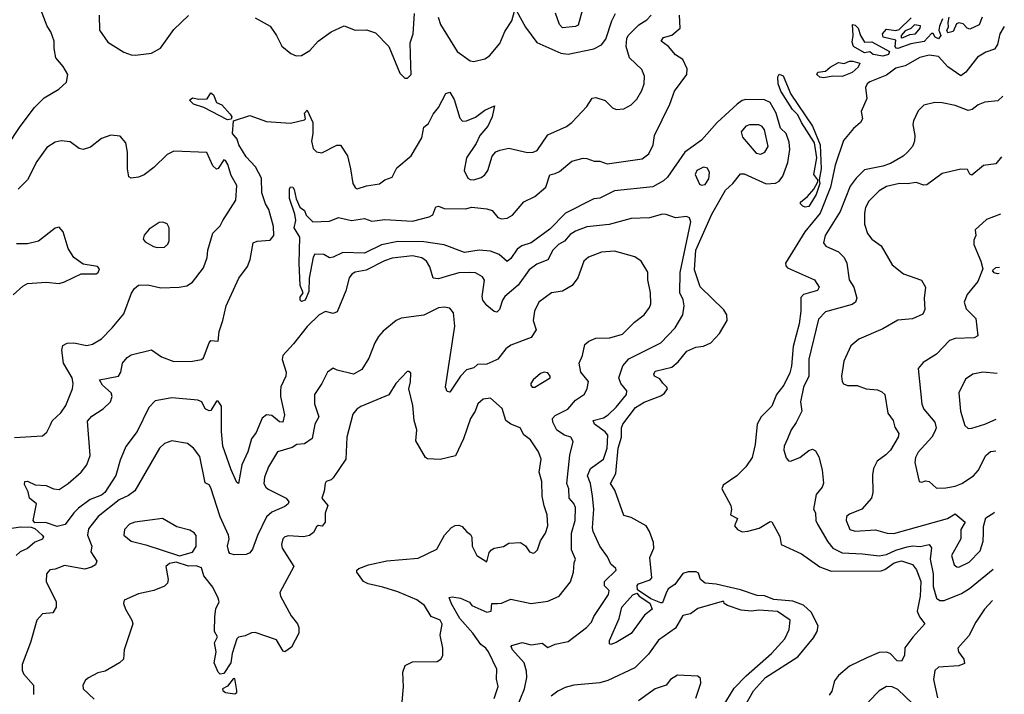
# Model space of a CAD drawing. Extents: x 1690054 to 1842981, y 782881 to 914114.
# Tile 512 of 656: x 1834713 to 1840030, y 800755 to 804401. Entities that reach past the tile are written whole.
import ezdxf

# ---------------------------------------------------------------- set-up
doc = ezdxf.new("R2010")
doc.units = 0

msp = doc.modelspace()

# ---------------------------------------------------------------- linework, layer by layer
at = {"layer": '0CON10XD'}
for points in [[(1834645, 803717.8), (1834716, 803824), (1834793, 803927), (1834845, 803978.4), (1834924.4, 804025), (1834966.2, 804063.8), (1834972.5, 804105), (1834947.8, 804147.8), (1834908.2, 804195), (1834898.9, 804245), (1834899.1, 804285), (1834880, 804335), (1834861.5, 804365), (1834807.7, 804507.7)], [(1836972.1, 804415), (1836985.5, 804375), (1837075, 804228.1), (1837145, 804178.1), (1837165, 804175.7), (1837225, 804189.4), (1837250.8, 804205), (1837305, 804272), (1837332.8, 804337.2), (1837370, 804395), (1837385, 804446.2)], [(1837395, 804448), (1837445, 804360), (1837505, 804277.5), (1837635, 804220), (1837675.7, 804214.3), (1837813.6, 804243.6), (1837855, 804264.4), (1837878.2, 804295), (1837910, 804395), (1837931.2, 804435)], [(1837752.7, 804455), (1837728, 804372), (1837715, 804364.5), (1837645, 804356.2), (1837628, 804375), (1837606.9, 804436.9)], [(1835255, 802020), (1835232.4, 801937.6), (1835171.9, 801845), (1835155, 801831.4), (1835092.9, 801807.1), (1835030.1, 801759.9), (1835004.5, 801735.5), (1834958.1, 801671.9), (1834915, 801661.2), (1834852.7, 801682.7), (1834795, 801681.2), (1834784.6, 801694.6), (1834802.5, 801785), (1834765.8, 801815), (1834758.3, 801848.3), (1834738.8, 801888.8), (1834740, 801905), (1834755, 801906.7), (1834797, 801887), (1834855, 801884), (1834895, 801864.4), (1834925, 801861.5), (1834975, 801894.5), (1835045, 801955.6), (1835076, 801995), (1835094, 802045), (1835079.1, 802230.9), (1835101.7, 802258.3), (1835163.1, 802296.9), (1835203.6, 802335), (1835212.5, 802365), (1835206.5, 802385), (1835160.6, 802425), (1835143.8, 802455), (1835245.8, 802475), (1835259.4, 802495), (1835267.8, 802545), (1835293.1, 802575), (1835315, 802589.6), (1835425, 802617.1), (1835479, 802579), (1835545, 802553.2), (1835645, 802554.7), (1835695, 802564.7), (1835705, 802572.5), (1835735, 802654), (1835745, 802666.2), (1835785, 802662.5), (1835789.6, 802715), (1835810.3, 802775), (1835827.8, 802855), (1835895.3, 803004.7), (1835943.6, 803066.4), (1835957.8, 803105), (1835974.2, 803195), (1835995, 803204.4), (1836065, 803210), (1836084.5, 803235), (1836083.2, 803283.2), (1836057.6, 803375), (1836039.7, 803405), (1836021.1, 803465), (1836018.2, 803545), (1835985.7, 803605), (1835935, 803660.4), (1835896.5, 803725), (1835886.9, 803755), (1835862, 803785), (1835866.7, 803853.3), (1835955, 803882.8), (1836045, 803850.6), (1836175, 803842.2), (1836250.3, 803859.7), (1836256.2, 803865), (1836251.2, 803895), (1836265, 803912.5), (1836295.6, 803845), (1836295.6, 803785), (1836287.8, 803745), (1836298, 803705), (1836315, 803687.5), (1836345, 803681.4), (1836425, 803723.3), (1836445, 803722.5), (1836483.3, 803665), (1836500, 803595), (1836511.4, 803515), (1836523.6, 803493.6), (1836535, 803487.1), (1836585, 803502.7), (1836655, 803514.4), (1836685, 803536), (1836725, 803550), (1836750.3, 803599.7), (1836826.7, 803665), (1836885, 803762.5), (1836895, 803820), (1836921.1, 803838.9), (1836945, 803890), (1836975, 803926.7), (1837015, 804001.2), (1837035, 804008.8), (1837058.6, 803968.6), (1837089.3, 803869.3), (1837105, 803852.9), (1837125, 803854.4), (1837175, 803873.3), (1837225, 803912.5), (1837277.5, 803935), (1837264.2, 803875), (1837241.4, 803825), (1837197.8, 803775), (1837178.6, 803731.4), (1837125.5, 803655), (1837112.7, 803585), (1837132.5, 803545), (1837145, 803537.1), (1837165, 803535.7), (1837205, 803548.6), (1837225, 803562), (1837240.6, 803585), (1837265, 803662.5), (1837285, 803686), (1837305, 803695.8), (1837355, 803706.5), (1837455, 803682.9), (1837485, 803684.5), (1837506.7, 803693.3), (1837565, 803778.6), (1837665, 803824.4), (1837694.2, 803845), (1837775, 803932), (1837805, 803977.1), (1837825, 803979.4), (1837873.9, 803963.9), (1837913.8, 803923.8), (1837934.6, 803914.6), (1837975, 803919.5), (1838015, 803940), (1838045, 803971.4), (1838072.3, 804017.7), (1838086.2, 804055), (1838087.7, 804095), (1838072.4, 804132.4), (1838006, 804195), (1837988.8, 804255), (1837991.5, 804298.5), (1837998.4, 804315), (1838057, 804373), (1838099.5, 804400.5), (1838123.8, 804425)], [(1835141.2, 804425), (1835143.3, 804345), (1835189.3, 804279.3), (1835275, 804225.7), (1835315, 804210), (1835338.3, 804208.3), (1835425, 804220.6), (1835473.8, 804246.2), (1835545, 804346.9), (1835625, 804424)], [(1835985, 804411.4), (1836065.7, 804365.7), (1836100, 804315), (1836128.3, 804258.3), (1836177.7, 804217.7), (1836205.7, 804205.7), (1836235, 804207.1), (1836279.2, 804235), (1836325, 804285.6), (1836394.6, 804335.4), (1836465, 804368), (1836525, 804344), (1836585, 804346.2), (1836635, 804330), (1836705.7, 804255.7), (1836765, 804112.5), (1836792.5, 804085), (1836807.5, 804085), (1836826.7, 804105), (1836826, 804154), (1836822, 804275), (1836837.1, 804325), (1836845.5, 804434.5)], [(1838202.4, 801297.6), (1838185, 801250), (1838175, 801248.5), (1838121.4, 801271.4), (1838049.4, 801319.4), (1838047.4, 801342.6), (1838055, 801352.1), (1838117.2, 801372.8), (1838126.4, 801383.6), (1838115.7, 801495), (1838136.8, 801545), (1838135.4, 801575), (1838114.4, 801635), (1838095.7, 801665), (1838015, 801710.8), (1837975, 801721.2), (1837927.8, 801857.8), (1837903.8, 801895), (1837932, 801948), (1837944.6, 802085), (1837962.2, 802145), (1837963.2, 802195), (1837970.7, 802215), (1838038.6, 802305), (1838085, 802333), (1838175, 802368.2), (1838195, 802382.9), (1838211.1, 802405), (1838208.6, 802415), (1838185.7, 802435.7), (1838169.7, 802459.7), (1838142, 802475), (1838137.1, 802485), (1838145, 802500.8), (1838235, 802522.2), (1838268.3, 802551.7), (1838315, 802608.8), (1838365, 802630.9), (1838405, 802637.1), (1838445.6, 802655), (1838491.5, 802705), (1838534.4, 802775), (1838531.1, 802805), (1838515, 802832), (1838387.4, 802957.4), (1838358, 803048), (1838365.1, 803155), (1838450.1, 803349.9), (1838525, 803479.1), (1838565, 803515.9), (1838605, 803567.4), (1838625, 803567.8), (1838744.2, 803514.2), (1838795, 803516.4), (1838815, 803527.8), (1838835, 803554.2), (1838860.9, 803629.1), (1838871.6, 803698.4), (1838869, 803739), (1838852.4, 803785), (1838821.3, 803815), (1838799, 803895), (1838765, 803952.5), (1838735, 803967.6), (1838635, 803968.9), (1838615, 803964.7), (1838587.5, 803945), (1838480, 803845), (1838395, 803748.9), (1838305, 803685.2), (1838210.9, 803549.1), (1838190.5, 803529.5), (1838132.6, 803497.4), (1837926, 803475), (1837845, 803435.3), (1837813.3, 803433.3), (1837660, 803355), (1837575, 803268.8), (1837475, 803195.4), (1837425, 803177.8), (1837399.8, 803160.2), (1837365, 803110), (1837345, 803094), (1837302.3, 803132.3), (1837255, 803150.6), (1837195, 803156), (1837115, 803142.2), (1837005, 803183.5), (1836895, 803200.7), (1836755, 803201.3), (1836666.1, 803183.9), (1836575, 803139.7), (1836457.6, 803142.4), (1836405, 803116.7), (1836385, 803113.3), (1836355, 803132.5), (1836307, 803133), (1836297.5, 803117.5), (1836276.4, 803003.6), (1836275, 802932), (1836255, 802885.6), (1836235, 802877.5), (1836227.5, 802885), (1836228.1, 802901.9), (1836243.8, 802925), (1836227.8, 802965), (1836222.5, 803085), (1836225.8, 803225.8), (1836195.8, 803275), (1836203.1, 803315), (1836198.9, 803348.9), (1836169.2, 803435), (1836168.9, 803485), (1836175, 803496.9), (1836187.5, 803495), (1836195, 803483.3), (1836205, 803433.3), (1836225, 803386.7), (1836250, 803370), (1836260, 803345), (1836295, 803307.5), (1836385, 803311.2), (1836435, 803332.5), (1836505, 803316), (1836575, 803325.6), (1836615, 803311.2), (1836685, 803321.4), (1836835, 803311.8), (1836925, 803335.8), (1836944.2, 803345.8), (1836960.5, 803389.5), (1836975, 803393.8), (1837005, 803380.8), (1837120.7, 803379.3), (1837155, 803386.7), (1837235, 803378.1), (1837265, 803369.2), (1837295, 803330.9), (1837315, 803324.6), (1837345, 803327.5), (1837374.5, 803345), (1837435, 803415.7), (1837494, 803446), (1837554.5, 803495), (1837575, 803563.1), (1837605, 803568.8), (1837628.9, 803581.1), (1837695, 803635.6), (1837755, 803652), (1837775, 803651.2), (1837815, 803636.2), (1837845, 803635.5), (1837885, 803621.5), (1838075, 803648.4), (1838110.4, 803675), (1838133.1, 803725), (1838140.6, 803775), (1838224.5, 803945), (1838248.9, 804015), (1838315.4, 804104.6), (1838317.8, 804135), (1838294.4, 804185), (1838255, 804210), (1838216.9, 804255), (1838177.5, 804285), (1838190, 804305), (1838235, 804317.5), (1838280, 804355), (1838275.5, 804425)], [(1839696.7, 804405), (1839680, 804365), (1839677.5, 804345), (1839687.5, 804315), (1839675, 804297.5), (1839657, 804307), (1839646.7, 804326.7), (1839636.7, 804326.7), (1839597.7, 804282.3), (1839525, 804271.1), (1839455, 804245.8), (1839446.2, 804246.2), (1839441.2, 804255), (1839445, 804290), (1839377, 804307), (1839372.5, 804325), (1839395, 804350), (1839445, 804342.5), (1839461.7, 804348.3), (1839528.3, 804411.7)], [(1839910, 804415), (1839895, 804373.3), (1839845, 804350), (1839830, 804355), (1839807.7, 804377.7), (1839785, 804383.8), (1839772.5, 804377.5), (1839755, 804337.5), (1839725, 804330), (1839720, 804345), (1839729.3, 804360.7), (1839726.7, 804385), (1839732.5, 804415)], [(1840030.5, 804364.1), (1840006.9, 804325), (1839993.7, 804266.3), (1839978.3, 804241.7), (1839931.4, 804225), (1839885, 804198.8), (1839822.7, 804117.3), (1839795, 804098.2), (1839725.7, 804145.7), (1839675, 804202.3), (1839625, 804209.8), (1839575, 804196.4), (1839495, 804150.5), (1839445, 804139.6), (1839395, 804100.5), (1839304.2, 804065), (1839289.4, 804055), (1839280.9, 804035), (1839287.1, 803975), (1839257.5, 803905), (1839263.8, 803865), (1839254.3, 803845.7), (1839216.6, 803813.4), (1839162.4, 803747.6), (1839116.9, 803615), (1839091.2, 803495), (1839035.7, 803354.3), (1838953.1, 803255), (1838849.4, 803085), (1838849.7, 803069.7), (1838859.8, 803059.8), (1839005.3, 802995.3), (1839030.6, 802955), (1839022, 802938), (1838945, 802915.4), (1838931, 802899), (1838931.2, 802825), (1838922.8, 802757.2), (1838889.4, 802635), (1838881.8, 802528.2), (1838872.8, 802492.8), (1838838.9, 802425), (1838800, 802375), (1838775, 802312.9), (1838717.5, 802255), (1838695.6, 802214.4), (1838685.3, 802105), (1838668.9, 802035), (1838635, 801984.6), (1838585.2, 801934.8), (1838511.9, 801885), (1838504.6, 801865), (1838553.6, 801775), (1838557.2, 801752.8), (1838551.2, 801725), (1838590, 801705), (1838572.9, 801665), (1838589.1, 801645), (1838615, 801632.9), (1838645, 801636.8), (1838707, 801653), (1838765, 801688), (1838775, 801686.2), (1838817.9, 801607.9), (1838826, 801565), (1838934.7, 801514.7), (1839034.4, 801444.4), (1839095, 801420), (1839365, 801422.5), (1839385, 801429.2), (1839435, 801464.8), (1839475, 801476.9), (1839535, 801456.7), (1839556.7, 801426.7), (1839578.9, 801365), (1839575.6, 801285.6), (1839559.7, 801205), (1839572.7, 801172.7), (1839601.4, 801135), (1839536.3, 801063.7), (1839493.6, 801006.4), (1839491.9, 800965), (1839475, 800934), (1839452.5, 800935), (1839414.7, 800974.7), (1839395, 800982.9), (1839355, 800980), (1839287.5, 800952.5), (1839195, 800906.7), (1839135, 800857.1), (1839113, 800827), (1839098.7, 800771.3), (1839085, 800750.8)], [(1839375, 804203.7), (1839322, 804212), (1839305, 804226.2), (1839275, 804222.5), (1839216, 804255), (1839209.1, 804279.1), (1839213.5, 804315), (1839210, 804375), (1839225, 804370.8), (1839241.9, 804355), (1839253.3, 804315), (1839275, 804278.8), (1839315, 804282), (1839409.6, 804229.6), (1839405, 804212.8), (1839375, 804203.7)], [(1839472.5, 804302.5), (1839485, 804303.8), (1839520, 804320), (1839550, 804325), (1839576.7, 804355), (1839577.5, 804367.5), (1839545, 804372.5), (1839525, 804352.5), (1839495, 804340), (1839472.5, 804315), (1839472.5, 804302.5)], [(1839055, 804086.2), (1839035, 804090.8), (1839017.5, 804105), (1839023, 804117), (1839065, 804122.5), (1839090, 804145), (1839135, 804170), (1839165, 804163.3), (1839195, 804177.5), (1839213, 804177), (1839250, 804165), (1839241.2, 804145), (1839208, 804115), (1839155, 804093.2), (1839104.2, 804095.8), (1839055, 804086.2)], [(1838955, 803387.5), (1838942.2, 803392.2), (1838930, 803405), (1838930, 803415), (1838967.5, 803445), (1839002.5, 803485), (1839022.5, 803525), (1839022.5, 803535), (1839001.4, 803565), (1839017.5, 803655), (1839006.2, 803735), (1838934.7, 803844.7), (1838915.8, 803885.8), (1838886.8, 803915), (1838823.8, 804013.8), (1838809.1, 804055), (1838807.7, 804092.3), (1838815, 804105.6), (1838836.8, 804096.8), (1838877.4, 803997.4), (1838995, 803825.6), (1839035.4, 803725), (1839041.5, 803595), (1839030, 803535), (1839033.3, 803515), (1839015, 803456), (1838975, 803390.8), (1838955, 803387.5)], [(1835835, 803860), (1835706.7, 803926.7), (1835651.2, 803945), (1835630, 803965), (1835645, 803978), (1835680.9, 803970.9), (1835725, 803972.5), (1835745, 804005.8), (1835758.6, 803995), (1835775, 803953.3), (1835805, 803941.2), (1835850.1, 803890.1), (1835857.5, 803875), (1835855, 803862.5), (1835835, 803860)], [(1840022.8, 803987.8), (1839995, 803962.2), (1839925, 803954.4), (1839889.7, 803940.3), (1839856.2, 803915), (1839835, 803910), (1839765, 803937.5), (1839695, 803950.9), (1839655, 803953.6), (1839595, 803938.1), (1839565, 803908), (1839539.5, 803855), (1839535.6, 803835), (1839547.1, 803775), (1839545.4, 803745), (1839534.6, 803715.4), (1839508.1, 803685), (1839485, 803663.8), (1839415, 803624.2), (1839375, 803609.7), (1839275, 803589.1), (1839229.5, 803545), (1839198.2, 803501.8), (1839143.1, 803365), (1839062.5, 803235), (1839054.4, 803195), (1839066.4, 803176.4), (1839135, 803145.5), (1839165.9, 803115.9), (1839180.5, 803085), (1839192.5, 802995), (1839218.4, 802955), (1839233.8, 802895), (1839226.5, 802875), (1839208.3, 802861.7), (1839065, 802822.5), (1839027.1, 802782.9), (1838975, 802566.7), (1838974.7, 802475), (1838946.1, 802415), (1838929.1, 802335), (1838936.1, 802285), (1838906.3, 802223.7), (1838880, 802185), (1838859.4, 802135), (1838841.4, 802095), (1838839.4, 802075), (1838852.1, 802032.1), (1838865, 802016.2), (1838875, 802014), (1838925.3, 802034.7), (1838975, 802071.8), (1838995, 802080), (1839010.9, 802070.9), (1839028.8, 802038.8), (1839047.3, 801967.3), (1839054.8, 801895.2), (1839046.4, 801873.6), (1839014.6, 801835), (1839000, 801755), (1839010.9, 801735), (1839012.2, 801695), (1839020.9, 801675), (1839078, 801578), (1839105, 801544.5), (1839155, 801518.8), (1839265, 801514.3), (1839355, 801503.3), (1839395, 801509.8), (1839445, 801533.1), (1839505, 801551.6), (1839535, 801556.6), (1839576.2, 801553.8), (1839625.3, 801565.3), (1839637, 801547), (1839630.9, 801485), (1839646.3, 801405), (1839646.9, 801336.9), (1839665, 801274.4), (1839682.1, 801262.1), (1839705, 801262.2), (1839799.7, 801300.3), (1839843, 801327), (1839970.8, 801431.1)], [(1838715, 803673.2), (1838736.9, 803685), (1838754.3, 803715), (1838735.8, 803805.8), (1838722.7, 803822.7), (1838705, 803832.5), (1838655, 803831.9), (1838633.8, 803825), (1838609.4, 803795), (1838615.6, 803765), (1838690.3, 803680.3), (1838715, 803673.2)], [(1834685, 802141.9), (1834835, 802152.5), (1834858.9, 802171.1), (1834878.3, 802211.7), (1834887.6, 802232.4), (1834935, 802276.4), (1834962.5, 802315), (1834998, 802405), (1835001.3, 802435), (1834995.4, 802465), (1834948.5, 802545), (1834940, 802615), (1834945, 802640), (1834968.3, 802651.7), (1835005, 802653.8), (1835075, 802640), (1835105, 802647.1), (1835153.8, 802676.2), (1835212.2, 802735), (1835275, 802810.8), (1835317.3, 802922.7), (1835332.6, 802947.4), (1835355, 802965.7), (1835405, 802968.1), (1835475, 802951.1), (1835574.4, 802955.6), (1835615, 802962.9), (1835645, 802981.4), (1835705, 803060), (1835724.7, 803115), (1835728.8, 803155), (1835755, 803246.2), (1835795, 803286.7), (1835810.4, 803315), (1835880.6, 803425), (1835885.6, 803505), (1835855, 803558), (1835837.4, 803617.4), (1835825, 803639.4), (1835815, 803643.3), (1835785, 803595.7), (1835775, 803592.5), (1835755, 803611.4), (1835723.1, 803683.1), (1835545, 803690), (1835508.7, 803671.3), (1835437.4, 803602.6), (1835385, 803562.5), (1835355, 803550), (1835313.9, 803543.9), (1835302.3, 803552.3), (1835294.2, 803595), (1835294.4, 803685), (1835285.4, 803735.4), (1835255, 803771.2), (1835205, 803776.2), (1835155, 803758.8), (1835095, 803712), (1835055, 803699.2), (1835034.3, 803704.3), (1834985, 803740), (1834935.7, 803745.7), (1834905, 803739.4), (1834859.5, 803710.5), (1834805.8, 803634.2), (1834754.3, 803535), (1834703.8, 803485)], [(1840016.1, 803658.7), (1839985, 803622.5), (1839917.8, 803612.2), (1839855, 803560), (1839845, 803566.2), (1839831.1, 803591.1), (1839795, 803592.2), (1839695, 803569.4), (1839611.7, 803508.3), (1839595, 803507.1), (1839555, 803521.4), (1839505, 803514.4), (1839463.8, 803516.2), (1839395, 803499.2), (1839354.7, 803475.3), (1839299.5, 803420.5), (1839281.1, 803385), (1839275.5, 803355), (1839275.5, 803295), (1839291.4, 803245), (1839315, 803214), (1839365, 803178), (1839424, 803075), (1839486.6, 803026.6), (1839583, 802993), (1839604.3, 802954.3), (1839597.8, 802895), (1839602.1, 802835), (1839590, 802810), (1839535, 802783.3), (1839455, 802777.5), (1839375, 802730), (1839245, 802674.2), (1839202.4, 802637.6), (1839162.9, 802555), (1839152, 802475), (1839154, 802445), (1839162.7, 802432.7), (1839183.1, 802423.1), (1839235, 802423.5), (1839285, 802406.5), (1839345, 802400.6), (1839369.8, 802389.8), (1839384.5, 802374.5), (1839401.9, 802275), (1839429.4, 802235), (1839439.3, 802199.3), (1839460.6, 802165), (1839456.7, 802145), (1839415.4, 802075), (1839390.6, 802049.4), (1839344.4, 802015), (1839324.6, 801975.4), (1839318.3, 801941.7), (1839321.1, 801845), (1839312.9, 801815), (1839260.6, 801755), (1839195, 801728.6), (1839178.5, 801715), (1839175.6, 801695), (1839196.2, 801646.2), (1839225, 801636.9), (1839335, 801643.8), (1839397.5, 801625), (1839434.5, 801624.5), (1839724.2, 801705.8), (1839765, 801730.6), (1839819.2, 801685), (1839795.5, 801645), (1839795.4, 801595), (1839744.5, 801505), (1839760, 801455), (1839773.2, 801443.2), (1839785, 801441.4), (1839841.2, 801468.8), (1839899.5, 801530.5), (1839917.1, 801582.9), (1839917.4, 801627.4), (1839918.3, 801661.7), (1839930.9, 801709.1), (1839973.8, 801735), (1839977.1, 801739.6)], [(1838395, 803506), (1838415, 803510), (1838435, 803540), (1838438.1, 803575), (1838427.9, 803597.9), (1838405, 803602.9), (1838370, 803585), (1838360, 803565), (1838385, 803511.2), (1838395, 803506)], [(1837391.8, 800668.2), (1837439.7, 800785), (1837452.5, 800845), (1837449.3, 800879.3), (1837437.8, 800925), (1837373.5, 800995), (1837366.7, 801013.3), (1837370.8, 801019.2), (1837425.8, 801034.2), (1837475, 801022.5), (1837535, 801031.1), (1837565, 801008.2), (1837604.1, 801025.9), (1837675, 801040.4), (1837774.4, 801115), (1837801.2, 801145), (1837813.3, 801175), (1837891.8, 801295), (1837896.4, 801316.4), (1837871.7, 801341.7), (1837870.9, 801365), (1837934.3, 801425), (1837932, 801435), (1837905, 801458), (1837887.7, 801497.7), (1837845.3, 801555.3), (1837809.6, 801635), (1837805.4, 801655), (1837812.9, 801755), (1837806.8, 801825), (1837795.9, 801895), (1837779.2, 801935), (1837795.2, 801974.8), (1837865.8, 802025), (1837885.5, 802084.5), (1837888.7, 802155), (1837875, 802172.8), (1837816.9, 802215), (1837809.2, 802235), (1837865, 802249.7), (1837890.4, 802265), (1837935, 802306.9), (1837989.4, 802375), (1837992.2, 802395), (1837958.8, 802435), (1837948.1, 802465), (1837970.4, 802529.6), (1838002.6, 802567.4), (1838175.6, 802655), (1838251.9, 802735), (1838293.8, 802805), (1838301.3, 802855), (1838296.8, 802886.8), (1838277.9, 802925), (1838280.5, 803035), (1838337.4, 803307.4), (1838330.5, 803330.5), (1838313.3, 803336.7), (1838255, 803329.1), (1838205, 803348.1), (1838185, 803349.4), (1838115, 803329.1), (1838015, 803326.4), (1837896.4, 803293.6), (1837775, 803280.6), (1837715, 803258.7), (1837685, 803239.3), (1837655, 803204.1), (1837623.5, 803185), (1837592.5, 803155), (1837565, 803103.3), (1837505, 803079.1), (1837465, 803049.5), (1837404.1, 802965.9), (1837333.6, 802905), (1837320.9, 802885), (1837304.6, 802835), (1837289.4, 802820.6), (1837275, 802823.1), (1837235, 802855.6), (1837214.8, 802885), (1837211.1, 802905), (1837222.6, 802992.6), (1837211.4, 803011.4), (1837175, 803032.2), (1837144.6, 803034.6), (1837085, 803033.2), (1837016.4, 803013.6), (1836975, 803001.1), (1836945, 803004.3), (1836927.1, 803065), (1836910.6, 803095), (1836885, 803112.9), (1836835, 803124), (1836725, 803111.5), (1836683.2, 803096.8), (1836583.7, 803046.3), (1836525, 803035.6), (1836506.2, 803025), (1836492, 803005), (1836473.3, 802935), (1836427.4, 802822.6), (1836405, 802812.5), (1836365, 802824.3), (1836329.2, 802805), (1836265, 802742.2), (1836191.9, 802648.1), (1836133.1, 802585), (1836130, 802565), (1836152.5, 802495), (1836150, 802475), (1836123.1, 802416.9), (1836120.4, 802395), (1836120.4, 802365), (1836143.3, 802265), (1836134.1, 802225.9), (1836115, 802227.8), (1836075, 802261.5), (1836045, 802264.4), (1836022.4, 802247.6), (1835990.3, 802169.7), (1835965.3, 802135), (1835945, 802066), (1835913.2, 801995), (1835895, 801893.8), (1835885, 801900), (1835855, 801968.8), (1835809.5, 802095), (1835802, 802175), (1835801.9, 802311.9), (1835785, 802339.5), (1835775, 802338.9), (1835745, 802289.4), (1835735, 802286.7), (1835715, 802298.1), (1835695.9, 802335.9), (1835675, 802344.7), (1835535, 802357.6), (1835445, 802341.2), (1835409.5, 802305), (1835346.7, 802175), (1835286.7, 802093.3), (1835255, 802020)], [(1840009.8, 803349.7), (1839935, 803320.6), (1839873.8, 803265), (1839876.7, 803235), (1839865, 803210), (1839865.8, 803185), (1839904.2, 803095), (1839913.8, 803055), (1839887.5, 802985), (1839829.4, 802915), (1839814.5, 802875), (1839825, 802838), (1839877.5, 802785), (1839887.7, 802692.3), (1839868.5, 802681.5), (1839765, 802678.2), (1839735, 802666.5), (1839665, 802592.9), (1839591.7, 802548.3), (1839566, 802515), (1839585, 802323.3), (1839595.6, 802295), (1839654.4, 802225), (1839663.3, 802195), (1839654.6, 802175.4), (1839639.5, 802145), (1839565, 802064.3), (1839550, 802035), (1839547.4, 802007.4), (1839571.2, 801905), (1839585, 801900.8), (1839605, 801908.6), (1839625, 801904.4), (1839665, 801869.5), (1839715, 801870.8), (1839765, 801880.4), (1839801.4, 801895), (1839864.7, 801935.3), (1839889.1, 801965), (1839930.4, 802045), (1839955, 802067.9), (1839983.8, 802070)], [(1834676.6, 802913.4), (1834728.7, 802961.3), (1834754.6, 802975.4), (1834855, 802982.2), (1834925, 802974.2), (1834955, 802984), (1835045, 803028), (1835125, 803026.7), (1835135.8, 803034.2), (1835143.3, 803055), (1835133.6, 803066.4), (1835055, 803079.2), (1835005.6, 803115.6), (1834974.4, 803165), (1834947.5, 803255), (1834925, 803278.8), (1834905, 803274), (1834815, 803204.4), (1834755, 803188.9), (1834695, 803188.6)], [(1835455, 803169.2), (1835495, 803172), (1835512.9, 803187.1), (1835519.4, 803205), (1835520, 803275), (1835508.3, 803298.3), (1835486, 803306), (1835465, 803304.2), (1835411.1, 803268.9), (1835385, 803236.7), (1835380, 803215), (1835389.7, 803199.7), (1835435, 803175.8), (1835455, 803169.2)], [(1837275, 800732), (1837296.7, 800796.7), (1837287.5, 800837.5), (1837290.2, 800890.2), (1837245, 800984.4), (1837230, 801005), (1837203.8, 801023.8), (1837160.7, 801085), (1837089.7, 801165), (1837045, 801244.2), (1837032.7, 801277.3), (1837048, 801282), (1837093.8, 801275), (1837142.7, 801252.7), (1837155, 801234.7), (1837235, 801199.3), (1837258.1, 801205), (1837262, 801245), (1837295, 801246.2), (1837315, 801247.8), (1837365, 801268.6), (1837475, 801246), (1837565, 801258.2), (1837626.7, 801285), (1837686.6, 801363.4), (1837704.4, 801414.4), (1837707.6, 801465), (1837714.7, 801485), (1837692.9, 801535), (1837693.3, 801625), (1837712.7, 801695), (1837713.7, 801765), (1837706.2, 801786.2), (1837679.6, 801815), (1837677.7, 801865), (1837668.2, 801895), (1837683.4, 802046.6), (1837701.4, 802121.4), (1837688.8, 802145), (1837655, 802156.2), (1837612.8, 802182.8), (1837592.9, 802225), (1837591.1, 802245), (1837605, 802262.3), (1837673.8, 802296.2), (1837714.5, 802345), (1837762.2, 802377.8), (1837777.5, 802407.5), (1837783.9, 802445), (1837744.1, 802495), (1837734.8, 802545), (1837752.2, 802585), (1837764.8, 802645.2), (1837787, 802663), (1837825, 802678.8), (1837899.1, 802680.9), (1837968.5, 802701.5), (1838033.7, 802766.3), (1838084.7, 802805.3), (1838113.5, 802845), (1838120.5, 802865), (1838120, 802925), (1838106, 802995), (1838105.5, 803035.5), (1838068.8, 803095), (1838035, 803118.6), (1837925, 803149.6), (1837855, 803144.4), (1837785, 803117.8), (1837759.4, 803095), (1837726.7, 803005), (1837695.6, 802965), (1837645, 802933.8), (1837585, 802924.4), (1837516.6, 802873.4), (1837492.2, 802825), (1837485.6, 802775.6), (1837502.7, 802725), (1837475, 802682.5), (1837365, 802642.2), (1837338.3, 802621.7), (1837295, 802565.6), (1837285, 802560.4), (1837235, 802539.5), (1837185, 802537.5), (1837165, 802519.5), (1837125, 802508.2), (1837093.2, 802475), (1837035, 802388), (1837021.8, 802391.8), (1837012.5, 802415), (1837062.7, 802745), (1837056.3, 802816.3), (1837035, 802842.5), (1837005, 802847.8), (1836975, 802843.5), (1836896, 802804), (1836772.6, 802787.4), (1836745, 802774.4), (1836675, 802717.8), (1836651.1, 802688.9), (1836631.2, 802655), (1836598.4, 802571.6), (1836559.6, 802510.4), (1836515, 802485.6), (1836426.4, 802506.4), (1836405, 802516.9), (1836375, 802496), (1836345.3, 802434.7), (1836305.5, 802375), (1836304.5, 802325), (1836327.8, 802255), (1836306, 802214), (1836292.9, 802137.1), (1836250.7, 802109.3), (1836208.8, 802105), (1836185, 802088.9), (1836105, 802065.4), (1836056.7, 801985), (1836035, 801928.8), (1836030.8, 801895), (1836041.1, 801875), (1836055, 801862.7), (1836152.5, 801815), (1836166, 801795), (1836162, 801785), (1836145, 801769.2), (1836075, 801739.5), (1836045.9, 801714.1), (1835997.2, 801612.8), (1835970.3, 801539.7), (1835955, 801518.8), (1835935, 801509.8), (1835870.8, 801509.2), (1835848.2, 801515), (1835842.5, 801525), (1835834.7, 801555), (1835844.2, 801595), (1835841.2, 801615), (1835794.8, 801714.8), (1835745, 801871.2), (1835735, 801886.7), (1835715, 801897.5), (1835685, 802040), (1835650.8, 802085), (1835619.4, 802109.4), (1835535, 802124.4), (1835495, 802110), (1835467.8, 802085), (1835334.7, 801855.3), (1835300.6, 801829.4), (1835250.5, 801805), (1835136.7, 801715), (1835085, 801648.6), (1835077.9, 801615), (1835101.9, 801555), (1835097.1, 801525), (1835129.2, 801475), (1835122.5, 801455), (1835101.2, 801441.2), (1835065, 801431.8), (1834955, 801450.3), (1834905, 801431.4), (1834875, 801428), (1834856.7, 801405), (1834855.8, 801365), (1834908.8, 801255), (1834909.5, 801225), (1834891.2, 801195), (1834835, 801188.9), (1834805, 801156), (1834771.8, 801035), (1834725.4, 800915), (1834725.4, 800885), (1834732.5, 800865), (1834787.1, 800805), (1834787.1, 800752.9)], [(1840003.3, 803028.4), (1839993, 803027), (1839975, 803033.3), (1839966.7, 803045), (1839985, 803061.2), (1840004, 803062.5)], [(1836778.1, 800715), (1836786.2, 800795), (1836782.2, 800875), (1836795, 800910.5), (1836835, 800930), (1836967, 800933), (1836986.7, 800945), (1836998.8, 800965), (1836998.6, 801005), (1836984, 801075), (1836993.6, 801133.6), (1836984.3, 801155), (1836935, 801175.8), (1836899.5, 801235), (1836857.1, 801265), (1836755, 801309.1), (1836673.5, 801333.5), (1836595, 801351.1), (1836568.8, 801365), (1836534.2, 801414.2), (1836534, 801425), (1836543.8, 801435), (1836596.2, 801455), (1836695, 801476.2), (1836865, 801490.8), (1836965, 801539.4), (1837006.5, 801615), (1837045, 801655.5), (1837065, 801666.4), (1837085, 801668.9), (1837101.8, 801661.8), (1837125, 801634), (1837147.8, 801617.8), (1837154.5, 801604.5), (1837155.5, 801555.5), (1837181.2, 801505), (1837235, 801470), (1837248.3, 801521.7), (1837260, 801535), (1837275, 801544.2), (1837325, 801554.3), (1837355, 801571.9), (1837417.5, 801575), (1837445, 801556.7), (1837466.7, 801525), (1837485, 801518), (1837495, 801520.8), (1837509.2, 801535), (1837525.8, 801585), (1837552.5, 801625), (1837564.4, 801665), (1837560.8, 801725), (1837545.9, 801774.1), (1837533.6, 801825), (1837533.1, 801905), (1837517.9, 801955), (1837529.4, 802025), (1837515.5, 802065), (1837470.8, 802130.8), (1837435, 802157.5), (1837415, 802195.7), (1837365, 802215.6), (1837337.5, 802235), (1837318.9, 802298.9), (1837255, 802355.7), (1837215, 802350.6), (1837186.9, 802325), (1837172.7, 802285), (1837147.1, 802245), (1837108.9, 802135), (1837066.2, 802043.8), (1836984.2, 802024.2), (1836915, 802026.9), (1836905, 802034.2), (1836852, 802125), (1836857.1, 802185), (1836843.3, 802235), (1836836.2, 802315), (1836814.4, 802405), (1836823.8, 802443.8), (1836825, 802490), (1836815, 802500), (1836805, 802500), (1836744, 802435), (1836706.4, 802373.6), (1836555, 802310), (1836533.4, 802296.6), (1836511.7, 802268.3), (1836480, 802145), (1836474.3, 802025), (1836405, 801924.4), (1836395, 801914.4), (1836367.1, 801905), (1836362.7, 801895), (1836357.4, 801852.6), (1836344.2, 801814.2), (1836376.2, 801775), (1836363, 801733), (1836362.5, 801685), (1836345.9, 801664.1), (1836325, 801667.5), (1836315, 801660), (1836299.9, 801630.1), (1836277, 801613), (1836245, 801606.5), (1836165, 801610.8), (1836145, 801606.2), (1836132.9, 801595), (1836126.7, 801565), (1836130.6, 801545), (1836193.8, 801445), (1836116.7, 801305), (1836122, 801285), (1836178.4, 801178.4), (1836213.1, 801135), (1836220, 801115), (1836220, 801085), (1836180.5, 801009.5), (1836145, 800984.2), (1836135, 800987.5), (1836100, 801050), (1835985, 801088.2), (1835965, 801087.3), (1835929.6, 801070.4), (1835895, 801063.2), (1835886, 801054), (1835860, 800975), (1835852.4, 800925), (1835815, 800867.5), (1835795, 800863.8), (1835783.8, 800875), (1835763.2, 800925), (1835773.8, 800985), (1835765, 801032.5), (1835781.1, 801065), (1835764.5, 801095), (1835766, 801175), (1835772.6, 801217.4), (1835789.2, 801255), (1835785, 801274.2), (1835755, 801334), (1835706.7, 801395), (1835695, 801438.9), (1835665, 801448.8), (1835625, 801448), (1835558.3, 801468.3), (1835521.7, 801461.7), (1835502, 801445), (1835514.5, 801375), (1835510, 801355), (1835495, 801339.4), (1835436.7, 801315), (1835355, 801297.5), (1835276.1, 801263.9), (1835273.8, 801245), (1835284.2, 801215), (1835318.6, 801155), (1835323.1, 801135), (1835276.8, 800995), (1835274, 800945), (1835252, 800925), (1835175, 800879.5), (1835135, 800870.6), (1835085, 800844.2), (1835068.3, 800831.7), (1835053.8, 800805), (1835056, 800785), (1835115, 800728.5)], [(1837495, 802414), (1837577.5, 802465), (1837577.5, 802475), (1837565, 802492.5), (1837545, 802496.7), (1837525, 802488.8), (1837486.7, 802455), (1837472.5, 802435), (1837472.5, 802425), (1837480, 802415), (1837495, 802414)], [(1839992.3, 802488.1), (1839914.6, 802495.4), (1839860, 802485), (1839821.7, 802458.3), (1839784.2, 802385), (1839793.8, 802285), (1839816.9, 802206.9), (1839835, 802191.9), (1839855, 802193.3), (1839925, 802214.6), (1839987.3, 802241.5)], [(1835575, 801502.5), (1835645, 801522.5), (1835665, 801553.3), (1835665, 801612.5), (1835655, 801628), (1835631.7, 801641.7), (1835560.6, 801660.6), (1835484.3, 801704.3), (1835335, 801685.6), (1835305, 801674.3), (1835278.1, 801645), (1835275.7, 801615), (1835315, 801583.1), (1835393.2, 801563.2), (1835575, 801502.5)], [(1834615, 801644.3), (1834715, 801660), (1834775, 801659), (1834795, 801650.4), (1834833.1, 801615), (1834840.6, 801605), (1834835, 801593.3), (1834795, 801576.2), (1834755, 801542.5), (1834715.9, 801524.1), (1834692.7, 801505)], [(1838628.9, 800691.1), (1838675, 800773.9), (1838740.3, 800845), (1838915, 800957.8), (1838999.8, 801060.2), (1839020, 801095), (1839024.6, 801125), (1838988.2, 801198.2), (1838946.4, 801236.4), (1838888.1, 801258.1), (1838785, 801267.1), (1838735, 801286.1), (1838695, 801288), (1838605, 801318.6), (1838475, 801350.4), (1838415, 801356), (1838389.6, 801375), (1838378.9, 801408.9), (1838366.1, 801416.1), (1838323.5, 801416.5), (1838295, 801407.1), (1838251.2, 801348.8), (1838214.5, 801325.5), (1838202.4, 801297.6)], [(1838492.1, 800657.9), (1838572.3, 800787.7), (1838635.6, 800854.4), (1838773.8, 800975), (1838844.7, 801055.3), (1838867.9, 801105), (1838873.1, 801155), (1838805, 801202.3), (1838705, 801210.3), (1838664.7, 801204.7), (1838608.8, 801208.8), (1838535.3, 801235.3), (1838518, 801245), (1838515, 801256.2), (1838505.8, 801255.8), (1838375, 801217.8), (1838335, 801190), (1838295, 801180), (1838255, 801112.5), (1838162.7, 801047.3), (1838108.7, 800971.3), (1838035, 800898.2), (1837889.9, 800830.1), (1837845, 800816), (1837705, 800803.3), (1837658.8, 800791.2), (1837618.7, 800771.3), (1837583.6, 800745)], [(1837905, 801023.3), (1837898.3, 801028.3), (1837898.8, 801045), (1837950.4, 801165), (1837964.2, 801225), (1838025, 801292.5), (1838045, 801300.8), (1838057.9, 801285), (1838116.5, 801246.5), (1838128.8, 801215), (1838087.5, 801182.5), (1838015, 801083.3), (1837935, 801034.3), (1837905, 801023.3)], [(1839967.4, 801261.8), (1839923.9, 801215), (1839876.1, 801145), (1839838.8, 801071.2), (1839778.8, 801005), (1839783.1, 800985), (1839811.9, 800945), (1839815, 800921.2), (1839785, 800909.2), (1839675, 800901.9), (1839655, 800883.3), (1839648.2, 800835), (1839668.8, 800735)], [(1835875, 800757.2), (1835884.8, 800765), (1835886.2, 800775), (1835875, 800840.4), (1835865, 800839.2), (1835835, 800799.6), (1835808.7, 800785), (1835809.6, 800775), (1835824, 800764), (1835875, 800757.2)], [(1838365, 800734), (1838391.4, 800815), (1838389.5, 800839.5), (1838375, 800853.3), (1838265, 800858.8), (1838226.7, 800835), (1838203.8, 800805), (1838145, 800783.5), (1838107.5, 800757.5), (1838055, 800719.5)], [(1839575, 800667.3), (1839455, 800780.9), (1839425, 800795.5), (1839395, 800796.5), (1839355, 800773.3), (1839297.8, 800715)]]:
    msp.add_lwpolyline(points, dxfattribs=at)

doc.saveas('drawing.dxf')
